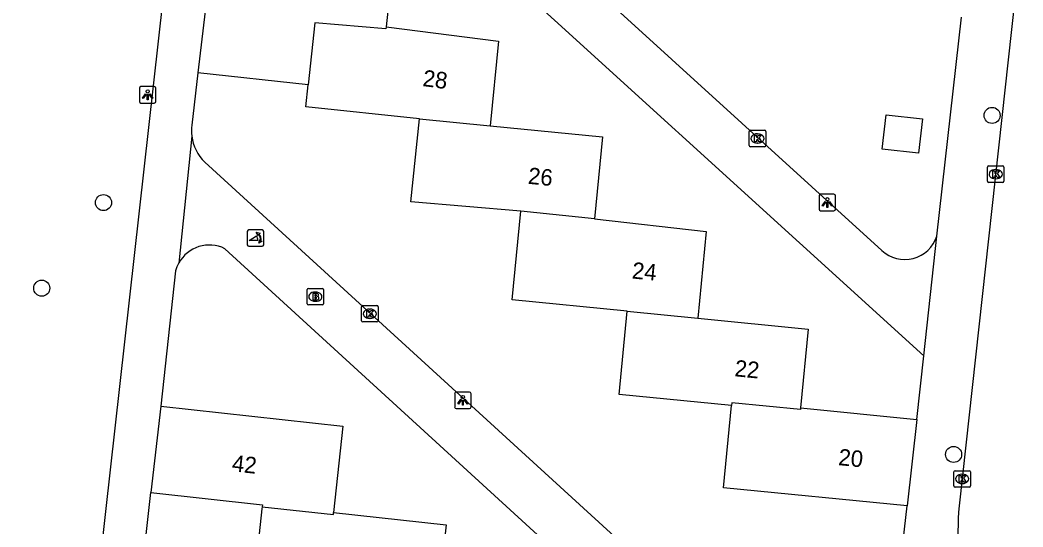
# Model space of a CAD drawing. Extents: x 162026 to 163499, y 387297 to 388169.
# Drawn here: x 162623.5 to 162684.3, y 387846.7 to 387877.4 of the extents above; entities that cross this region are included whole.
import ezdxf

# ---------------------------------------------------------------- set-up
doc = ezdxf.new("R2010")
doc.units = 0
for name, color, linetype in [('IMGEO_Boom', 7, 'Continuous'), ('IMGEO_Brandkraan', 7, 'Continuous'), ('IMGEO_Kolk', 7, 'Continuous'), ('IMGEO_Lichtpunt', 7, 'Continuous'), ('IMGEO_Pand', 7, 'Continuous'), ('IMGEO_Pand_nummerreeks', 7, 'Continuous'), ('IMGEO_Poller', 7, 'Continuous'), ('IMGEO_Rijbaan_lokaal_open', 7, 'Continuous'), ('IMGEO_Voetpad_open', 7, 'Continuous')]:
    doc.layers.add(name, color=color, linetype=linetype)

msp = doc.modelspace()

# ---------------------------------------------------------------- linework, layer by layer
at = {"layer": 'IMGEO_Boom'}
for centre in [(162682.442, 387871.656), (162628.538, 387866.365), (162624.793, 387861.172), (162680.105, 387851.084)]:
    msp.add_circle(centre, 0.489, dxfattribs=at)
at = {"layer": 'IMGEO_Brandkraan'}
for p, q in [((162640.965, 387861.157), (162641.817, 387861.157)), ((162640.89, 387860.231), (162640.89, 387861.083)), ((162641.378, 387860.937), (162641.403, 387860.937)), ((162641.891, 387861.083), (162641.891, 387860.231)), ((162641.817, 387860.157), (162640.965, 387860.157)), ((162641.401, 387860.377), (162641.376, 387860.377))]:
    msp.add_line(p, q, dxfattribs=at)
for points in [[(162640.965, 387861.157), (162641.817, 387861.157)], [(162640.89, 387860.231), (162640.89, 387861.083)], [(162641.238, 387860.857), (162641.238, 387860.457), (162641.451, 387860.457)], [(162641.469, 387860.857), (162641.238, 387860.857)], [(162641.417, 387860.776), (162641.363, 387860.776), (162641.363, 387860.7)], [(162641.363, 387860.7), (162641.416, 387860.7)], [(162641.425, 387860.624), (162641.363, 387860.624), (162641.363, 387860.543)], [(162641.363, 387860.543), (162641.425, 387860.543)], [(162641.891, 387861.083), (162641.891, 387860.231)], [(162641.817, 387860.157), (162640.965, 387860.157)]]:
    msp.add_lwpolyline(points, dxfattribs=at)
for centre, radius, start, end in [((162640.967, 387861.081), 0.0765, 91.55205, 178.44795), ((162640.967, 387861.081), 0.0765, 91.55205, 178.44795), ((162641.815, 387861.081), 0.0765, 1.55205, 88.44795), ((162641.815, 387861.081), 0.0765, 1.55205, 88.44795), ((162641.418, 387860.738), 0.0379, 267.82845, 90.93552), ((162641.426, 387860.583), 0.0404, 269.87594, 90.50774), ((162641.473, 387860.712), 0.145, 59.4692, 91.53667), ((162641.498, 387860.759), 0.0922, 285.51372, 58.15012), ((162641.503, 387860.567), 0.105, 301.31148, 78.98903), ((162640.967, 387860.233), 0.0765, 181.55205, 268.44795), ((162640.967, 387860.233), 0.0765, 181.55205, 268.44795), ((162641.457, 387860.708), 0.251, 268.66757, 293.53466), ((162641.815, 387860.233), 0.0765, 271.55205, 358.44795), ((162641.815, 387860.233), 0.0765, 271.55205, 358.44795)]:
    msp.add_arc(centre, radius, start, end, dxfattribs=at)
for centre, major_axis, ratio, start_param, end_param in [((162641.377, 387860.657), (-0.387, 0.002), 0.722429, 4.712389, 7.853982), ((162641.402, 387860.657), (-0.39, 0.002), 0.717154, 1.570796, 4.712389)]:
    msp.add_ellipse(centre, major_axis=major_axis, ratio=ratio, start_param=start_param, end_param=end_param, dxfattribs=at)
at = {"layer": 'IMGEO_Kolk'}
for p, q in [((162667.712, 387869.832), (162667.712, 387870.684)), ((162667.787, 387870.758), (162668.639, 387870.758)), ((162668.2, 387870.538), (162668.225, 387870.538)), ((162668.713, 387870.684), (162668.713, 387869.832)), ((162668.639, 387869.758), (162667.787, 387869.758)), ((162668.223, 387869.978), (162668.198, 387869.978)), ((162682.161, 387867.666), (162682.161, 387868.518)), ((162682.236, 387868.592), (162683.088, 387868.592)), ((162683.162, 387868.518), (162683.162, 387867.666)), ((162682.649, 387868.372), (162682.674, 387868.372)), ((162683.088, 387867.592), (162682.236, 387867.592)), ((162682.672, 387867.812), (162682.647, 387867.812)), ((162644.195, 387859.195), (162644.195, 387860.047)), ((162644.27, 387860.121), (162645.122, 387860.121)), ((162645.196, 387860.047), (162645.196, 387859.195)), ((162644.706, 387859.341), (162644.681, 387859.341)), ((162644.683, 387859.901), (162644.708, 387859.901)), ((162645.122, 387859.121), (162644.27, 387859.121)), ((162680.125, 387849.171), (162680.125, 387850.023)), ((162680.2, 387850.097), (162681.052, 387850.097)), ((162680.613, 387849.877), (162680.638, 387849.877)), ((162681.126, 387850.023), (162681.126, 387849.171)), ((162681.052, 387849.097), (162680.2, 387849.097)), ((162680.636, 387849.317), (162680.611, 387849.317))]:
    msp.add_line(p, q, dxfattribs=at)
for points in [[(162667.712, 387869.832), (162667.712, 387870.684)], [(162667.787, 387870.758), (162668.639, 387870.758)], [(162668.033, 387870.458), (162668.156, 387870.458), (162668.156, 387870.307), (162668.286, 387870.458), (162668.45, 387870.458), (162668.304, 387870.307), (162668.457, 387870.058), (162668.305, 387870.058), (162668.22, 387870.222), (162668.156, 387870.155), (162668.156, 387870.058), (162668.033, 387870.058), (162668.033, 387870.458)], [(162668.713, 387870.684), (162668.713, 387869.832)], [(162668.639, 387869.758), (162667.787, 387869.758)], [(162682.161, 387867.666), (162682.161, 387868.518)], [(162682.236, 387868.592), (162683.088, 387868.592)], [(162683.162, 387868.518), (162683.162, 387867.666)], [(162682.482, 387868.292), (162682.605, 387868.292), (162682.605, 387868.141), (162682.735, 387868.292), (162682.899, 387868.292), (162682.753, 387868.141), (162682.906, 387867.892), (162682.754, 387867.892), (162682.669, 387868.056), (162682.605, 387867.989), (162682.605, 387867.892), (162682.482, 387867.892), (162682.482, 387868.292)], [(162683.088, 387867.592), (162682.236, 387867.592)], [(162644.195, 387859.195), (162644.195, 387860.047)], [(162644.27, 387860.121), (162645.122, 387860.121)], [(162645.196, 387860.047), (162645.196, 387859.195)], [(162644.516, 387859.821), (162644.639, 387859.821), (162644.639, 387859.67), (162644.769, 387859.821), (162644.933, 387859.821), (162644.787, 387859.67), (162644.94, 387859.421), (162644.788, 387859.421), (162644.703, 387859.585), (162644.639, 387859.518), (162644.639, 387859.421), (162644.516, 387859.421), (162644.516, 387859.821)], [(162645.122, 387859.121), (162644.27, 387859.121)], [(162680.125, 387849.171), (162680.125, 387850.023)], [(162680.2, 387850.097), (162681.052, 387850.097)], [(162680.446, 387849.797), (162680.569, 387849.797), (162680.569, 387849.646), (162680.699, 387849.797), (162680.863, 387849.797), (162680.717, 387849.646), (162680.87, 387849.397), (162680.718, 387849.397), (162680.633, 387849.561), (162680.569, 387849.494), (162680.569, 387849.397), (162680.446, 387849.397), (162680.446, 387849.797)], [(162681.126, 387850.023), (162681.126, 387849.171)], [(162681.052, 387849.097), (162680.2, 387849.097)]]:
    msp.add_lwpolyline(points, dxfattribs=at)
for centre, start, end in [((162667.789, 387870.682), 91.55205, 178.44795), ((162667.789, 387870.682), 91.55205, 178.44795), ((162668.637, 387870.682), 1.55205, 88.44795), ((162668.637, 387870.682), 1.55205, 88.44795), ((162667.789, 387869.834), 181.55205, 268.44795), ((162667.789, 387869.834), 181.55205, 268.44795), ((162668.637, 387869.834), 271.55205, 358.44795), ((162668.637, 387869.834), 271.55205, 358.44795), ((162682.238, 387868.516), 91.55205, 178.44795), ((162682.238, 387868.516), 91.55205, 178.44795), ((162683.086, 387868.516), 1.55205, 88.44795), ((162683.086, 387868.516), 1.55205, 88.44795), ((162682.238, 387867.668), 181.55205, 268.44795), ((162682.238, 387867.668), 181.55205, 268.44795), ((162683.086, 387867.668), 271.55205, 358.44795), ((162683.086, 387867.668), 271.55205, 358.44795), ((162644.272, 387860.045), 91.55205, 178.44795), ((162644.272, 387860.045), 91.55205, 178.44795), ((162645.12, 387860.045), 1.55205, 88.44795), ((162645.12, 387860.045), 1.55205, 88.44795), ((162644.272, 387859.197), 181.55205, 268.44795), ((162644.272, 387859.197), 181.55205, 268.44795), ((162645.12, 387859.197), 271.55205, 358.44795), ((162645.12, 387859.197), 271.55205, 358.44795), ((162680.202, 387850.021), 91.55205, 178.44795), ((162680.202, 387850.021), 91.55205, 178.44795), ((162681.05, 387850.021), 1.55205, 88.44795), ((162681.05, 387850.021), 1.55205, 88.44795), ((162680.202, 387849.173), 181.55205, 268.44795), ((162680.202, 387849.173), 181.55205, 268.44795), ((162681.05, 387849.173), 271.55205, 358.44795), ((162681.05, 387849.173), 271.55205, 358.44795)]:
    msp.add_arc(centre, 0.0765, start, end, dxfattribs=at)
for centre, major_axis, ratio, start_param, end_param in [((162668.199, 387870.258), (-0.387, 0.002), 0.722429, 4.712389, 7.853982), ((162668.224, 387870.258), (-0.39, 0.002), 0.717154, 1.570796, 4.712389), ((162682.648, 387868.092), (-0.387, 0.002), 0.722429, 4.712389, 7.853982), ((162682.673, 387868.092), (-0.39, 0.002), 0.717154, 1.570796, 4.712389), ((162644.682, 387859.621), (-0.387, 0.002), 0.722429, 4.712389, 7.853982), ((162644.707, 387859.621), (-0.39, 0.002), 0.717154, 1.570796, 4.712389), ((162680.612, 387849.597), (-0.387, 0.002), 0.722429, 4.712389, 7.853982), ((162680.637, 387849.597), (-0.39, 0.002), 0.717154, 1.570796, 4.712389)]:
    msp.add_ellipse(centre, major_axis=major_axis, ratio=ratio, start_param=start_param, end_param=end_param, dxfattribs=at)
at = {"layer": 'IMGEO_Lichtpunt'}
for p, q in [((162630.719, 387873.31), (162630.719, 387872.503)), ((162630.719, 387873.31), (162630.719, 387872.503)), ((162631.621, 387873.405), (162630.813, 387873.405)), ((162631.621, 387873.405), (162630.813, 387873.405)), ((162631.715, 387872.503), (162631.715, 387873.31)), ((162631.715, 387872.503), (162631.715, 387873.31)), ((162630.813, 387872.409), (162631.621, 387872.409)), ((162630.813, 387872.409), (162631.621, 387872.409)), ((162671.947, 387866.775), (162671.947, 387865.968)), ((162671.947, 387866.775), (162671.947, 387865.968)), ((162672.849, 387866.87), (162672.041, 387866.87)), ((162672.849, 387866.87), (162672.041, 387866.87)), ((162672.943, 387865.968), (162672.943, 387866.775)), ((162672.943, 387865.968), (162672.943, 387866.775)), ((162672.041, 387865.874), (162672.849, 387865.874)), ((162672.041, 387865.874), (162672.849, 387865.874)), ((162649.841, 387854.77), (162649.841, 387853.963)), ((162649.841, 387854.77), (162649.841, 387853.963)), ((162650.743, 387854.865), (162649.935, 387854.865)), ((162650.743, 387854.865), (162649.935, 387854.865)), ((162650.837, 387853.963), (162650.837, 387854.77)), ((162650.837, 387853.963), (162650.837, 387854.77)), ((162649.935, 387853.869), (162650.743, 387853.869)), ((162649.935, 387853.869), (162650.743, 387853.869))]:
    msp.add_line(p, q, dxfattribs=at)
for points in [[(162631.093, 387872.974), (162631.132, 387872.946), (162630.944, 387872.684), (162630.906, 387872.711), (162631.093, 387872.974)], [(162631.195, 387872.926), (162631.242, 387872.926), (162631.242, 387872.604), (162631.195, 387872.604), (162631.195, 387872.926)], [(162631.305, 387872.946), (162631.343, 387872.973), (162631.53, 387872.711), (162631.491, 387872.683), (162631.305, 387872.946)], [(162672.321, 387866.439), (162672.36, 387866.411), (162672.172, 387866.149), (162672.134, 387866.176), (162672.321, 387866.439)], [(162672.423, 387866.391), (162672.47, 387866.391), (162672.47, 387866.069), (162672.423, 387866.069), (162672.423, 387866.391)], [(162672.533, 387866.411), (162672.571, 387866.438), (162672.758, 387866.176), (162672.719, 387866.148), (162672.533, 387866.411)], [(162650.215, 387854.434), (162650.254, 387854.406), (162650.066, 387854.144), (162650.028, 387854.171), (162650.215, 387854.434)], [(162650.317, 387854.386), (162650.364, 387854.386), (162650.364, 387854.064), (162650.317, 387854.064), (162650.317, 387854.386)], [(162650.427, 387854.406), (162650.465, 387854.433), (162650.652, 387854.171), (162650.613, 387854.143), (162650.427, 387854.406)]]:
    msp.add_lwpolyline(points, dxfattribs=at)
for centre in [(162631.218, 387873.108), (162672.446, 387866.573), (162650.34, 387854.568)]:
    msp.add_circle(centre, 0.0994, dxfattribs=at)
for centre, start, end in [((162630.813, 387873.31), 90, 180), ((162630.813, 387873.31), 90, 180), ((162631.621, 387873.31), 0, 90), ((162631.621, 387873.31), 0, 90), ((162630.813, 387872.503), 180, 270), ((162630.813, 387872.503), 180, 270), ((162631.621, 387872.503), 270, 0), ((162631.621, 387872.503), 270, 360), ((162672.041, 387866.775), 90, 180), ((162672.041, 387866.775), 90, 180), ((162672.849, 387866.775), 0, 90), ((162672.849, 387866.775), 0, 90), ((162672.041, 387865.968), 180, 270), ((162672.041, 387865.968), 180, 270), ((162672.849, 387865.968), 270, 0), ((162672.849, 387865.968), 270, 360), ((162649.935, 387854.77), 90, 180), ((162649.935, 387854.77), 90, 180), ((162650.743, 387854.77), 0, 90), ((162650.743, 387854.77), 0, 90), ((162649.935, 387853.963), 180, 270), ((162649.935, 387853.963), 180, 270), ((162650.743, 387853.963), 270, 0), ((162650.743, 387853.963), 270, 360)]:
    msp.add_arc(centre, 0.0946, start, end, dxfattribs=at)
at = {"layer": 'IMGEO_Pand'}
for points in [[(162635.318, 387883.265), (162634.703, 387877.991), (162634.27, 387874.245)], [(162635.318, 387883.265), (162646.208, 387881.981), (162645.683, 387877.021)], [(162645.683, 387877.021), (162645.672, 387876.901), (162641.355, 387877.265), (162640.959, 387873.513)], [(162645.683, 387877.021), (162652.497, 387876.162), (162651.993, 387871.028)], [(162640.959, 387873.513), (162634.27, 387874.245)], [(162647.707, 387871.447), (162640.818, 387872.175), (162640.959, 387873.513)], [(162676.011, 387871.694), (162678.211, 387871.454), (162677.983, 387869.371), (162675.783, 387869.612), (162676.011, 387871.694)], [(162653.849, 387865.843), (162647.175, 387866.408), (162647.707, 387871.447)], [(162647.707, 387871.447), (162651.993, 387871.028)], [(162651.993, 387871.028), (162658.813, 387870.358), (162658.324, 387865.373)], [(162660.311, 387859.776), (162653.321, 387860.467), (162653.849, 387865.843)], [(162658.324, 387865.373), (162653.849, 387865.843)], [(162658.324, 387865.373), (162665.099, 387864.615), (162664.582, 387859.349)], [(162666.63, 387854.058), (162659.815, 387854.727), (162660.311, 387859.776)], [(162660.311, 387859.776), (162664.582, 387859.349)], [(162664.582, 387859.349), (162671.292, 387858.686), (162670.823, 387853.903)], [(162632.018, 387854.013), (162631.411, 387848.771)], [(162632.018, 387854.013), (162643.062, 387852.793), (162642.493, 387847.56)], [(162677.289, 387847.96), (162666.139, 387849.055), (162666.63, 387854.058)], [(162670.823, 387853.903), (162670.816, 387853.802), (162666.645, 387854.209), (162666.63, 387854.058)], [(162670.823, 387853.903), (162677.867, 387853.211)], [(162677.867, 387853.211), (162677.289, 387847.96)], [(162631.411, 387848.771), (162638.177, 387848.028), (162638.165, 387847.912)], [(162638.165, 387847.912), (162638.151, 387847.786), (162637.616, 387842.867), (162644.465, 387842.121)], [(162638.165, 387847.912), (162642.482, 387847.441), (162642.493, 387847.56)], [(162642.493, 387847.56), (162649.318, 387846.818), (162648.777, 387841.847)]]:
    msp.add_lwpolyline(points, dxfattribs=at)
at = {"layer": 'IMGEO_Poller'}
for p, q in [((162637.26, 387864.615), (162637.26, 387863.808)), ((162637.26, 387864.615), (162637.26, 387863.808)), ((162638.162, 387864.71), (162637.354, 387864.71)), ((162638.162, 387864.71), (162637.354, 387864.71)), ((162638.256, 387863.808), (162638.256, 387864.615)), ((162638.256, 387863.808), (162638.256, 387864.615)), ((162637.354, 387863.713), (162638.162, 387863.713)), ((162637.354, 387863.713), (162638.162, 387863.713))]:
    msp.add_line(p, q, dxfattribs=at)
for points in [[(162637.895, 387864.066), (162637.382, 387864.066), (162637.812, 387864.341)], [(162637.939, 387864.439), (162637.927, 387864.366), (162637.802, 387864.571)], [(162637.802, 387864.571), (162638.033, 387864.505), (162637.962, 387864.473)], [(162637.955, 387863.894), (162638.021, 387864.125), (162638.051, 387864.057)], [(162638.087, 387864.03), (162638.159, 387864.019), (162637.955, 387863.894)]]:
    msp.add_lwpolyline(points, dxfattribs=at)
for centre, radius, start, end in [((162637.354, 387864.615), 0.0946, 90, 180), ((162637.354, 387864.615), 0.0946, 90, 180), ((162637.567, 387864.116), 0.332, 351.32473, 42.4854), ((162637.581, 387864.126), 0.476, 351.75274, 41.16905), ((162637.581, 387864.126), 0.516, 349.35686, 42.29123), ((162638.162, 387864.615), 0.0946, 0, 90), ((162638.162, 387864.615), 0.0946, 0, 90), ((162637.354, 387863.808), 0.0946, 180, 270), ((162637.354, 387863.808), 0.0946, 180, 270), ((162638.162, 387863.808), 0.0946, 270, 0), ((162638.162, 387863.808), 0.0946, 270, 0)]:
    msp.add_arc(centre, radius, start, end, dxfattribs=at)
at = {"layer": 'IMGEO_Rijbaan_lokaal_open'}
msp.add_lwpolyline([(162689.199, 387927.734), (162689.185, 387927.51), (162680.447, 387847.957)], dxfattribs=at)
msp.add_arc((162692.775, 387846.595), 12.403, 173.69518, 187.77483, dxfattribs=at)
at = {"layer": 'IMGEO_Voetpad_open'}
for points in [[(162622.838, 387795.406), (162637.418, 387925.681)], [(162637.767, 387898.053), (162675.754, 387863.457)], [(162638.914, 387892.764), (162648.355, 387884.31), (162678.309, 387857.067)], [(162679.089, 387864.322), (162680.587, 387877.62)], [(162634.27, 387874.245), (162633.891, 387871.066)], [(162633.892, 387870.406), (162633.105, 387862.7)], [(162672.41, 387834.326), (162634.682, 387868.82)], [(162678.309, 387857.067), (162679.089, 387864.322)], [(162635.905, 387863.567), (162661.039, 387840.558), (162675.038, 387827.914)], [(162632.91, 387862.217), (162632.018, 387854.013)], [(162677.867, 387853.211), (162678.309, 387857.067)], [(162630.633, 387841.853), (162631.411, 387848.771)], [(162675.913, 387835.92), (162677.289, 387847.96)]]:
    msp.add_lwpolyline(points, dxfattribs=at)
for centre, radius, start, end in [((162636.537, 387870.74), 2.666, 172.9774, 187.19623), ((162636.539, 387870.735), 2.667, 187.07645, 225.88012), ((162677.144, 387864.961), 2.048, 227.26454, 341.8163), ((162634.958, 387861.67), 2.12, 63.4702, 150.93934), ((162634.981, 387861.662), 2.144, 151.03671, 164.99279)]:
    msp.add_arc(centre, radius, start, end, dxfattribs=at)

# ---------------------------------------------------------------- texts
at = {"layer": 'IMGEO_Pand_nummerreeks'}
for s, rotation, p in [('28', 352.81497, (162647.863, 387873.44)), ('26', 354.38924, (162654.259, 387867.51)), ('24', 354.39312, (162660.564, 387861.765)), ('22', 354.39088, (162666.791, 387855.832)), ('20', 354.39214, (162673.084, 387850.439)), ('42', 353.79081, (162636.296, 387850.067))]:
    msp.add_text(s, height=1, rotation=rotation, dxfattribs=at).set_placement(p)

doc.saveas('drawing.dxf')
